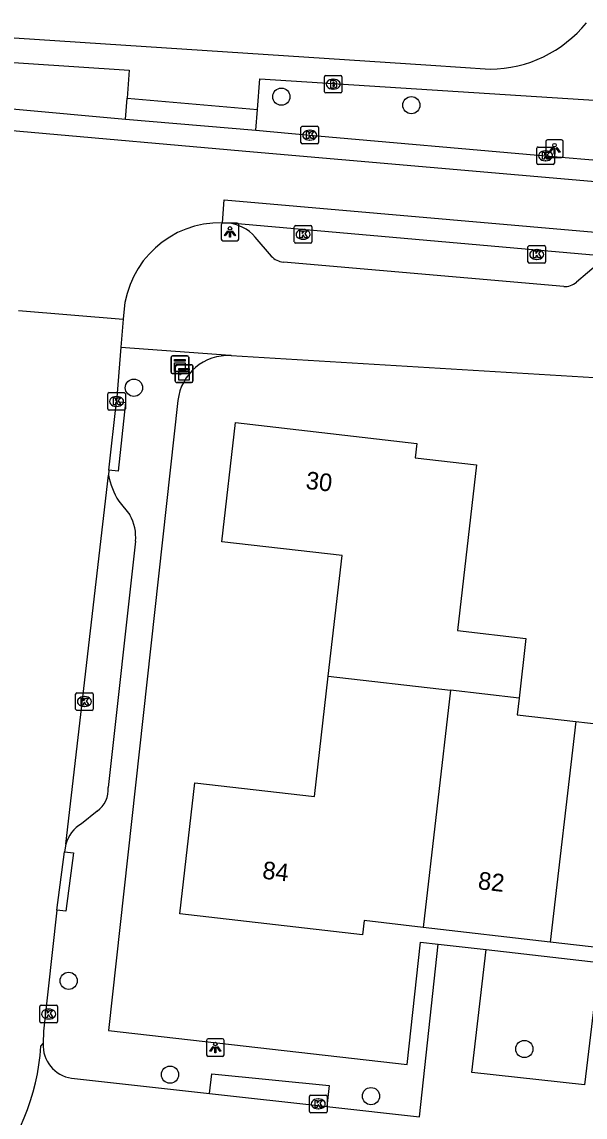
# Model space of a CAD drawing. Extents: x 162398 to 163643, y 386453 to 387397.
# Drawn here: x 162851.5 to 162883.6, y 386535 to 386597.2 of the extents above; entities that cross this region are included whole.
import ezdxf

# ---------------------------------------------------------------- set-up
doc = ezdxf.new("R2010")
doc.units = 0
for name, color, linetype in [('IMGEO_Boom', 7, 'Continuous'), ('IMGEO_Brandkraan', 7, 'Continuous'), ('IMGEO_Groenvoorziening', 7, 'Continuous'), ('IMGEO_Kast', 7, 'Continuous'), ('IMGEO_Kolk', 7, 'Continuous'), ('IMGEO_Lichtpunt', 7, 'Continuous'), ('IMGEO_Pand', 7, 'Continuous'), ('IMGEO_Pand_nummerreeks', 7, 'Continuous'), ('IMGEO_Rijbaan_lokaal_gesloten', 7, 'Continuous'), ('IMGEO_Rijbaan_lokaal_open', 7, 'Continuous'), ('IMGEO_Voetpad_open', 7, 'Continuous')]:
    doc.layers.add(name, color=color, linetype=linetype)

msp = doc.modelspace()

# ---------------------------------------------------------------- linework, layer by layer
at = {"layer": 'IMGEO_Boom'}
for centre in [(162866.304, 386592.953), (162873.696, 386592.474), (162857.92, 386576.424), (162854.21, 386542.74), (162880.121, 386538.869), (162859.975, 386537.413), (162871.4, 386536.193)]:
    msp.add_circle(centre, 0.489, dxfattribs=at)
at = {"layer": 'IMGEO_Brandkraan'}
for p, q in [((162868.75, 386593.239), (162868.75, 386594.091)), ((162868.825, 386594.165), (162869.677, 386594.165)), ((162869.238, 386593.945), (162869.263, 386593.945)), ((162869.751, 386594.091), (162869.751, 386593.239)), ((162869.261, 386593.385), (162869.236, 386593.385)), ((162869.677, 386593.165), (162868.825, 386593.165))]:
    msp.add_line(p, q, dxfattribs=at)
for points in [[(162868.75, 386593.239), (162868.75, 386594.091)], [(162868.825, 386594.165), (162869.677, 386594.165)], [(162869.751, 386594.091), (162869.751, 386593.239)], [(162869.098, 386593.865), (162869.098, 386593.465), (162869.311, 386593.465)], [(162869.329, 386593.865), (162869.098, 386593.865)], [(162869.277, 386593.784), (162869.223, 386593.784), (162869.223, 386593.708)], [(162869.223, 386593.708), (162869.276, 386593.708)], [(162869.285, 386593.632), (162869.223, 386593.632), (162869.223, 386593.551)], [(162869.223, 386593.551), (162869.285, 386593.551)], [(162869.677, 386593.165), (162868.825, 386593.165)]]:
    msp.add_lwpolyline(points, dxfattribs=at)
for centre, radius, start, end in [((162868.827, 386594.089), 0.0765, 91.55205, 178.44795), ((162868.827, 386594.089), 0.0765, 91.55205, 178.44795), ((162869.675, 386594.089), 0.0765, 1.55205, 88.44795), ((162869.675, 386594.089), 0.0765, 1.55205, 88.44795), ((162869.278, 386593.746), 0.0379, 267.82845, 90.93552), ((162869.286, 386593.591), 0.0404, 269.87594, 90.50774), ((162869.317, 386593.716), 0.251, 268.66757, 293.53466), ((162869.333, 386593.72), 0.145, 59.4692, 91.53667), ((162869.358, 386593.767), 0.0922, 285.51372, 58.15012), ((162869.363, 386593.575), 0.105, 301.31148, 78.98903), ((162868.827, 386593.241), 0.0765, 181.55205, 268.44795), ((162868.827, 386593.241), 0.0765, 181.55205, 268.44795), ((162869.675, 386593.241), 0.0765, 271.55205, 358.44795), ((162869.675, 386593.241), 0.0765, 271.55205, 358.44795)]:
    msp.add_arc(centre, radius, start, end, dxfattribs=at)
for centre, major_axis, ratio, start_param, end_param in [((162869.237, 386593.665), (-0.387, 0.002), 0.722429, 4.712389, 7.853982), ((162869.262, 386593.665), (-0.39, 0.002), 0.717154, 1.570796, 4.712389)]:
    msp.add_ellipse(centre, major_axis=major_axis, ratio=ratio, start_param=start_param, end_param=end_param, dxfattribs=at)
at = {"layer": 'IMGEO_Groenvoorziening'}
msp.add_lwpolyline([(162877.944, 386544.524), (162884.37, 386543.773)], dxfattribs=at)
at = {"layer": 'IMGEO_Kast'}
for p, q in [((162860.039, 386577.304), (162860.039, 386578.145)), ((162860.039, 386578.145), (162860.039, 386577.304)), ((162860.114, 386578.229), (162860.955, 386578.229)), ((162860.955, 386578.229), (162860.114, 386578.229)), ((162861.039, 386578.154), (162861.039, 386577.313)), ((162861.039, 386577.313), (162861.039, 386578.154)), ((162860.964, 386577.229), (162860.123, 386577.229)), ((162860.123, 386577.229), (162860.964, 386577.229)), ((162860.27, 386576.799), (162860.27, 386577.64)), ((162860.27, 386577.64), (162860.27, 386576.799)), ((162860.345, 386577.724), (162861.186, 386577.724)), ((162861.186, 386577.724), (162860.345, 386577.724)), ((162861.27, 386577.649), (162861.27, 386576.808)), ((162861.27, 386576.808), (162861.27, 386577.649)), ((162861.195, 386576.724), (162860.354, 386576.724)), ((162860.354, 386576.724), (162861.195, 386576.724))]:
    msp.add_line(p, q, dxfattribs=at)
for points in [[(162860.234, 386578.019), (162860.834, 386578.019), (162860.834, 386577.934), (162860.234, 386577.934), (162860.234, 386578.019)], [(162860.234, 386577.844), (162860.834, 386577.844), (162860.834, 386577.355), (162860.234, 386577.355), (162860.234, 386577.844)], [(162860.465, 386577.514), (162861.065, 386577.514), (162861.065, 386577.429), (162860.465, 386577.429), (162860.465, 386577.514)], [(162860.465, 386577.339), (162861.065, 386577.339), (162861.065, 386576.85), (162860.465, 386576.85), (162860.465, 386577.339)]]:
    msp.add_lwpolyline(points, dxfattribs=at)
for centre in [(162860.318, 386577.693), (162860.549, 386577.188)]:
    msp.add_circle(centre, 0.0377, dxfattribs=at)
for centre, start, end in [((162860.117, 386578.151), 92.4484, 184.28452), ((162860.117, 386578.151), 92.4484, 184.28452), ((162860.961, 386578.151), 2.4484, 94.28452), ((162860.961, 386578.151), 2.4484, 94.28452), ((162860.117, 386577.307), 182.4484, 274.28452), ((162860.117, 386577.307), 182.4484, 274.28452), ((162860.348, 386577.646), 92.4484, 184.28452), ((162860.348, 386577.646), 92.4484, 184.28452), ((162860.961, 386577.307), 272.4484, 4.28452), ((162860.961, 386577.307), 272.4484, 4.28452), ((162861.192, 386577.646), 2.4484, 94.28452), ((162861.192, 386577.646), 2.4484, 94.28452), ((162860.348, 386576.802), 182.4484, 274.28452), ((162860.348, 386576.802), 182.4484, 274.28452), ((162861.192, 386576.802), 272.4484, 4.28452), ((162861.192, 386576.802), 272.4484, 4.28452)]:
    msp.add_arc(centre, 0.0779, start, end, dxfattribs=at)
at = {"layer": 'IMGEO_Kolk'}
for p, q in [((162867.42, 386590.346), (162867.42, 386591.198)), ((162867.495, 386591.272), (162868.347, 386591.272)), ((162867.908, 386591.052), (162867.933, 386591.052)), ((162868.421, 386591.198), (162868.421, 386590.346)), ((162868.347, 386590.272), (162867.495, 386590.272)), ((162867.931, 386590.492), (162867.906, 386590.492)), ((162880.824, 386589.171), (162880.824, 386590.023)), ((162880.899, 386590.097), (162881.751, 386590.097)), ((162881.312, 386589.877), (162881.337, 386589.877)), ((162881.825, 386590.023), (162881.825, 386589.171)), ((162881.751, 386589.097), (162880.899, 386589.097)), ((162881.335, 386589.317), (162881.31, 386589.317)), ((162867.041, 386584.712), (162867.041, 386585.564)), ((162867.116, 386585.638), (162867.968, 386585.638)), ((162867.529, 386585.418), (162867.554, 386585.418)), ((162868.042, 386585.564), (162868.042, 386584.712)), ((162867.968, 386584.638), (162867.116, 386584.638)), ((162867.552, 386584.858), (162867.527, 386584.858)), ((162880.327, 386583.568), (162880.327, 386584.42)), ((162880.402, 386584.494), (162881.254, 386584.494)), ((162880.815, 386584.274), (162880.84, 386584.274)), ((162881.328, 386584.42), (162881.328, 386583.568)), ((162881.254, 386583.494), (162880.402, 386583.494)), ((162880.838, 386583.714), (162880.813, 386583.714)), ((162856.434, 386575.219), (162856.434, 386576.071)), ((162856.509, 386576.145), (162857.361, 386576.145)), ((162856.922, 386575.925), (162856.947, 386575.925)), ((162857.435, 386576.071), (162857.435, 386575.219)), ((162856.945, 386575.365), (162856.92, 386575.365)), ((162857.361, 386575.145), (162856.509, 386575.145)), ((162854.605, 386558.175), (162854.605, 386559.027)), ((162854.68, 386559.101), (162855.532, 386559.101)), ((162855.093, 386558.881), (162855.118, 386558.881)), ((162855.606, 386559.027), (162855.606, 386558.175)), ((162855.532, 386558.101), (162854.68, 386558.101)), ((162855.116, 386558.321), (162855.091, 386558.321)), ((162852.57, 386540.426), (162852.57, 386541.278)), ((162852.645, 386541.352), (162853.497, 386541.352)), ((162853.058, 386541.132), (162853.083, 386541.132)), ((162853.571, 386541.278), (162853.571, 386540.426)), ((162853.081, 386540.572), (162853.056, 386540.572)), ((162853.497, 386540.352), (162852.645, 386540.352)), ((162867.902, 386535.325), (162867.902, 386536.177)), ((162867.977, 386536.251), (162868.829, 386536.251)), ((162868.903, 386536.177), (162868.903, 386535.325)), ((162868.413, 386535.471), (162868.388, 386535.471)), ((162868.39, 386536.031), (162868.415, 386536.031)), ((162868.829, 386535.251), (162867.977, 386535.251))]:
    msp.add_line(p, q, dxfattribs=at)
for points in [[(162867.42, 386590.346), (162867.42, 386591.198)], [(162867.495, 386591.272), (162868.347, 386591.272)], [(162867.741, 386590.972), (162867.864, 386590.972), (162867.864, 386590.821), (162867.994, 386590.972), (162868.158, 386590.972), (162868.012, 386590.821), (162868.165, 386590.572), (162868.013, 386590.572), (162867.928, 386590.736), (162867.864, 386590.669), (162867.864, 386590.572), (162867.741, 386590.572), (162867.741, 386590.972)], [(162868.421, 386591.198), (162868.421, 386590.346)], [(162868.347, 386590.272), (162867.495, 386590.272)], [(162880.824, 386589.171), (162880.824, 386590.023)], [(162880.899, 386590.097), (162881.751, 386590.097)], [(162881.145, 386589.797), (162881.268, 386589.797), (162881.268, 386589.646), (162881.398, 386589.797), (162881.562, 386589.797), (162881.416, 386589.646), (162881.569, 386589.397), (162881.417, 386589.397), (162881.332, 386589.561), (162881.268, 386589.494), (162881.268, 386589.397), (162881.145, 386589.397), (162881.145, 386589.797)], [(162881.825, 386590.023), (162881.825, 386589.171)], [(162881.751, 386589.097), (162880.899, 386589.097)], [(162867.041, 386584.712), (162867.041, 386585.564)], [(162867.116, 386585.638), (162867.968, 386585.638)], [(162867.362, 386585.338), (162867.485, 386585.338), (162867.485, 386585.187), (162867.615, 386585.338), (162867.779, 386585.338), (162867.633, 386585.187), (162867.786, 386584.938), (162867.634, 386584.938), (162867.549, 386585.102), (162867.485, 386585.035), (162867.485, 386584.938), (162867.362, 386584.938), (162867.362, 386585.338)], [(162868.042, 386585.564), (162868.042, 386584.712)], [(162867.968, 386584.638), (162867.116, 386584.638)], [(162880.327, 386583.568), (162880.327, 386584.42)], [(162880.402, 386584.494), (162881.254, 386584.494)], [(162880.648, 386584.194), (162880.771, 386584.194), (162880.771, 386584.043), (162880.901, 386584.194), (162881.065, 386584.194), (162880.919, 386584.043), (162881.072, 386583.794), (162880.92, 386583.794), (162880.835, 386583.958), (162880.771, 386583.891), (162880.771, 386583.794), (162880.648, 386583.794), (162880.648, 386584.194)], [(162881.328, 386584.42), (162881.328, 386583.568)], [(162881.254, 386583.494), (162880.402, 386583.494)], [(162856.434, 386575.219), (162856.434, 386576.071)], [(162856.509, 386576.145), (162857.361, 386576.145)], [(162857.435, 386576.071), (162857.435, 386575.219)], [(162856.755, 386575.845), (162856.878, 386575.845), (162856.878, 386575.694), (162857.008, 386575.845), (162857.172, 386575.845), (162857.026, 386575.694), (162857.179, 386575.445), (162857.027, 386575.445), (162856.942, 386575.609), (162856.878, 386575.542), (162856.878, 386575.445), (162856.755, 386575.445), (162856.755, 386575.845)], [(162857.361, 386575.145), (162856.509, 386575.145)], [(162854.605, 386558.175), (162854.605, 386559.027)], [(162854.68, 386559.101), (162855.532, 386559.101)], [(162854.926, 386558.801), (162855.049, 386558.801), (162855.049, 386558.65), (162855.179, 386558.801), (162855.343, 386558.801), (162855.197, 386558.65), (162855.35, 386558.401), (162855.198, 386558.401), (162855.113, 386558.565), (162855.049, 386558.498), (162855.049, 386558.401), (162854.926, 386558.401), (162854.926, 386558.801)], [(162855.606, 386559.027), (162855.606, 386558.175)], [(162855.532, 386558.101), (162854.68, 386558.101)], [(162852.57, 386540.426), (162852.57, 386541.278)], [(162852.645, 386541.352), (162853.497, 386541.352)], [(162853.571, 386541.278), (162853.571, 386540.426)], [(162852.891, 386541.052), (162853.014, 386541.052), (162853.014, 386540.901), (162853.144, 386541.052), (162853.308, 386541.052), (162853.162, 386540.901), (162853.315, 386540.652), (162853.163, 386540.652), (162853.078, 386540.816), (162853.014, 386540.749), (162853.014, 386540.652), (162852.891, 386540.652), (162852.891, 386541.052)], [(162853.497, 386540.352), (162852.645, 386540.352)], [(162867.902, 386535.325), (162867.902, 386536.177)], [(162867.977, 386536.251), (162868.829, 386536.251)], [(162868.903, 386536.177), (162868.903, 386535.325)], [(162868.223, 386535.951), (162868.346, 386535.951), (162868.346, 386535.8), (162868.476, 386535.951), (162868.64, 386535.951), (162868.494, 386535.8), (162868.647, 386535.551), (162868.495, 386535.551), (162868.41, 386535.715), (162868.346, 386535.648), (162868.346, 386535.551), (162868.223, 386535.551), (162868.223, 386535.951)], [(162868.829, 386535.251), (162867.977, 386535.251)]]:
    msp.add_lwpolyline(points, dxfattribs=at)
for centre, start, end in [((162867.497, 386591.196), 91.55205, 178.44795), ((162867.497, 386591.196), 91.55205, 178.44795), ((162868.345, 386591.196), 1.55205, 88.44795), ((162868.345, 386591.196), 1.55205, 88.44795), ((162867.497, 386590.348), 181.55205, 268.44795), ((162867.497, 386590.348), 181.55205, 268.44795), ((162868.345, 386590.348), 271.55205, 358.44795), ((162868.345, 386590.348), 271.55205, 358.44795), ((162880.901, 386590.021), 91.55205, 178.44795), ((162880.901, 386590.021), 91.55205, 178.44795), ((162881.749, 386590.021), 1.55205, 88.44795), ((162881.749, 386590.021), 1.55205, 88.44795), ((162880.901, 386589.173), 181.55205, 268.44795), ((162880.901, 386589.173), 181.55205, 268.44795), ((162881.749, 386589.173), 271.55205, 358.44795), ((162881.749, 386589.173), 271.55205, 358.44795), ((162867.118, 386585.562), 91.55205, 178.44795), ((162867.118, 386585.562), 91.55205, 178.44795), ((162867.966, 386585.562), 1.55205, 88.44795), ((162867.966, 386585.562), 1.55205, 88.44795), ((162867.118, 386584.714), 181.55205, 268.44795), ((162867.118, 386584.714), 181.55205, 268.44795), ((162867.966, 386584.714), 271.55205, 358.44795), ((162867.966, 386584.714), 271.55205, 358.44795), ((162880.404, 386584.418), 91.55205, 178.44795), ((162880.404, 386584.418), 91.55205, 178.44795), ((162881.252, 386584.418), 1.55205, 88.44795), ((162881.252, 386584.418), 1.55205, 88.44795), ((162880.404, 386583.57), 181.55205, 268.44795), ((162880.404, 386583.57), 181.55205, 268.44795), ((162881.252, 386583.57), 271.55205, 358.44795), ((162881.252, 386583.57), 271.55205, 358.44795), ((162856.511, 386576.069), 91.55205, 178.44795), ((162856.511, 386576.069), 91.55205, 178.44795), ((162857.359, 386576.069), 1.55205, 88.44795), ((162857.359, 386576.069), 1.55205, 88.44795), ((162856.511, 386575.221), 181.55205, 268.44795), ((162856.511, 386575.221), 181.55205, 268.44795), ((162857.359, 386575.221), 271.55205, 358.44795), ((162857.359, 386575.221), 271.55205, 358.44795), ((162854.682, 386559.025), 91.55205, 178.44795), ((162854.682, 386559.025), 91.55205, 178.44795), ((162855.53, 386559.025), 1.55205, 88.44795), ((162855.53, 386559.025), 1.55205, 88.44795), ((162854.682, 386558.177), 181.55205, 268.44795), ((162854.682, 386558.177), 181.55205, 268.44795), ((162855.53, 386558.177), 271.55205, 358.44795), ((162855.53, 386558.177), 271.55205, 358.44795), ((162852.647, 386541.276), 91.55205, 178.44795), ((162852.647, 386541.276), 91.55205, 178.44795), ((162853.495, 386541.276), 1.55205, 88.44795), ((162853.495, 386541.276), 1.55205, 88.44795), ((162852.647, 386540.428), 181.55205, 268.44795), ((162852.647, 386540.428), 181.55205, 268.44795), ((162853.495, 386540.428), 271.55205, 358.44795), ((162853.495, 386540.428), 271.55205, 358.44795), ((162867.979, 386536.175), 91.55205, 178.44795), ((162867.979, 386536.175), 91.55205, 178.44795), ((162868.827, 386536.175), 1.55205, 88.44795), ((162868.827, 386536.175), 1.55205, 88.44795), ((162867.979, 386535.327), 181.55205, 268.44795), ((162867.979, 386535.327), 181.55205, 268.44795), ((162868.827, 386535.327), 271.55205, 358.44795), ((162868.827, 386535.327), 271.55205, 358.44795)]:
    msp.add_arc(centre, 0.0765, start, end, dxfattribs=at)
for centre, major_axis, ratio, start_param, end_param in [((162867.907, 386590.772), (-0.387, 0.002), 0.722429, 4.712389, 7.853982), ((162867.932, 386590.772), (-0.39, 0.002), 0.717154, 1.570796, 4.712389), ((162881.311, 386589.597), (-0.387, 0.002), 0.722429, 4.712389, 7.853982), ((162881.336, 386589.597), (-0.39, 0.002), 0.717154, 1.570796, 4.712389), ((162867.528, 386585.138), (-0.387, 0.002), 0.722429, 4.712389, 7.853982), ((162867.553, 386585.138), (-0.39, 0.002), 0.717154, 1.570796, 4.712389), ((162880.814, 386583.994), (-0.387, 0.002), 0.722429, 4.712389, 7.853982), ((162880.839, 386583.994), (-0.39, 0.002), 0.717154, 1.570796, 4.712389), ((162856.921, 386575.645), (-0.387, 0.002), 0.722429, 4.712389, 7.853982), ((162856.946, 386575.645), (-0.39, 0.002), 0.717154, 1.570796, 4.712389), ((162855.092, 386558.601), (-0.387, 0.002), 0.722429, 4.712389, 7.853982), ((162855.117, 386558.601), (-0.39, 0.002), 0.717154, 1.570796, 4.712389), ((162853.057, 386540.852), (-0.387, 0.002), 0.722429, 4.712389, 7.853982), ((162853.082, 386540.852), (-0.39, 0.002), 0.717154, 1.570796, 4.712389), ((162868.389, 386535.751), (-0.387, 0.002), 0.722429, 4.712389, 7.853982), ((162868.414, 386535.751), (-0.39, 0.002), 0.717154, 1.570796, 4.712389)]:
    msp.add_ellipse(centre, major_axis=major_axis, ratio=ratio, start_param=start_param, end_param=end_param, dxfattribs=at)
at = {"layer": 'IMGEO_Lichtpunt'}
for p, q in [((162881.339, 386590.404), (162881.339, 386589.597)), ((162881.339, 386590.404), (162881.339, 386589.597)), ((162882.241, 386590.499), (162881.433, 386590.499)), ((162882.241, 386590.499), (162881.433, 386590.499)), ((162882.335, 386589.597), (162882.335, 386590.404)), ((162882.335, 386589.597), (162882.335, 386590.404)), ((162881.433, 386589.503), (162882.241, 386589.503)), ((162881.433, 386589.503), (162882.241, 386589.503)), ((162862.887, 386585.677), (162862.887, 386584.87)), ((162862.887, 386585.677), (162862.887, 386584.87)), ((162863.789, 386585.772), (162862.981, 386585.772)), ((162863.789, 386585.772), (162862.981, 386585.772)), ((162863.883, 386584.87), (162863.883, 386585.677)), ((162863.883, 386584.87), (162863.883, 386585.677)), ((162862.981, 386584.776), (162863.789, 386584.776)), ((162862.981, 386584.776), (162863.789, 386584.776)), ((162862.053, 386539.353), (162862.053, 386538.546)), ((162862.053, 386539.353), (162862.053, 386538.546)), ((162862.955, 386539.448), (162862.147, 386539.448)), ((162862.955, 386539.448), (162862.147, 386539.448)), ((162863.049, 386538.546), (162863.049, 386539.353)), ((162863.049, 386538.546), (162863.049, 386539.353)), ((162862.147, 386538.452), (162862.955, 386538.452)), ((162862.147, 386538.452), (162862.955, 386538.452))]:
    msp.add_line(p, q, dxfattribs=at)
for points in [[(162881.713, 386590.068), (162881.752, 386590.04), (162881.564, 386589.778), (162881.526, 386589.805), (162881.713, 386590.068)], [(162881.815, 386590.02), (162881.862, 386590.02), (162881.862, 386589.698), (162881.815, 386589.698), (162881.815, 386590.02)], [(162881.925, 386590.04), (162881.963, 386590.067), (162882.15, 386589.805), (162882.111, 386589.777), (162881.925, 386590.04)], [(162863.261, 386585.341), (162863.3, 386585.313), (162863.112, 386585.051), (162863.074, 386585.078), (162863.261, 386585.341)], [(162863.363, 386585.293), (162863.41, 386585.293), (162863.41, 386584.971), (162863.363, 386584.971), (162863.363, 386585.293)], [(162863.473, 386585.313), (162863.511, 386585.34), (162863.698, 386585.078), (162863.659, 386585.05), (162863.473, 386585.313)], [(162862.427, 386539.017), (162862.466, 386538.989), (162862.278, 386538.727), (162862.24, 386538.754), (162862.427, 386539.017)], [(162862.529, 386538.969), (162862.576, 386538.969), (162862.576, 386538.647), (162862.529, 386538.647), (162862.529, 386538.969)], [(162862.639, 386538.989), (162862.677, 386539.016), (162862.864, 386538.754), (162862.825, 386538.726), (162862.639, 386538.989)]]:
    msp.add_lwpolyline(points, dxfattribs=at)
for centre in [(162881.838, 386590.202), (162863.386, 386585.475), (162862.552, 386539.151)]:
    msp.add_circle(centre, 0.0994, dxfattribs=at)
for centre, start, end in [((162881.433, 386590.404), 90, 180), ((162881.433, 386590.404), 90, 180), ((162882.241, 386590.404), 0, 90), ((162882.241, 386590.404), 0, 90), ((162881.433, 386589.597), 180, 270), ((162881.433, 386589.597), 180, 270), ((162882.241, 386589.597), 270, 0), ((162882.241, 386589.597), 270, 360), ((162862.981, 386585.677), 90, 180), ((162862.981, 386585.677), 90, 180), ((162863.789, 386585.677), 0, 90), ((162863.789, 386585.677), 0, 90), ((162862.981, 386584.87), 180, 270), ((162862.981, 386584.87), 180, 270), ((162863.789, 386584.87), 270, 0), ((162863.789, 386584.87), 270, 360), ((162862.147, 386539.353), 90, 180), ((162862.147, 386539.353), 90, 180), ((162862.955, 386539.353), 0, 90), ((162862.955, 386539.353), 0, 90), ((162862.147, 386538.546), 180, 270), ((162862.147, 386538.546), 180, 270), ((162862.955, 386538.546), 270, 0), ((162862.955, 386538.546), 270, 360)]:
    msp.add_arc(centre, 0.0946, start, end, dxfattribs=at)
at = {"layer": 'IMGEO_Pand'}
for points in [[(162868.97, 386560.045), (162869.757, 386566.887), (162862.916, 386567.674), (162863.695, 386574.443), (162874.002, 386573.257), (162873.909, 386572.448), (162877.397, 386572.046), (162876.314, 386562.636), (162880.207, 386562.188), (162879.817, 386558.799)], [(162883.043, 386557.469), (162886.369, 386557.087), (162886.849, 386561.263), (162890.498, 386560.843)], [(162874.374, 386545.771), (162871.013, 386546.158), (162870.92, 386545.352), (162860.523, 386546.548), (162861.379, 386553.987), (162868.183, 386553.204), (162868.97, 386560.045)], [(162868.97, 386560.045), (162875.924, 386559.246)], [(162875.924, 386559.246), (162874.374, 386545.771)], [(162879.817, 386558.799), (162875.924, 386559.246)], [(162879.817, 386558.799), (162879.708, 386557.853), (162883.043, 386557.469)], [(162883.043, 386557.469), (162881.592, 386544.94)], [(162881.592, 386544.94), (162874.374, 386545.771)], [(162888.42, 386544.155), (162881.592, 386544.94)]]:
    msp.add_lwpolyline(points, dxfattribs=at)
at = {"layer": 'IMGEO_Rijbaan_lokaal_gesloten'}
for points in [[(162884.813, 386588.054), (162864.715, 386589.801), (162851.441, 386590.986), (162846.8, 386591.41), (162836.628, 386592.258), (162828.377, 386592.8), (162815.732, 386593.621), (162793.309, 386595.117), (162793.383, 386596.353)], [(162842.82, 386593.006), (162844.539, 386592.844), (162857.433, 386591.68)], [(162857.433, 386591.68), (162864.854, 386591.05)], [(162864.854, 386591.05), (162867.921, 386590.772), (162881.325, 386589.597), (162884.913, 386589.288)], [(162862.955, 386585.795), (162863.046, 386587.104), (162884.585, 386585.214)], [(162863.262, 386585.78), (162862.955, 386585.795)], [(162884.473, 386583.919), (162863.386, 386585.773), (162863.262, 386585.78)]]:
    msp.add_lwpolyline(points, dxfattribs=at)
at = {"layer": 'IMGEO_Rijbaan_lokaal_open'}
for points in [[(162851.366, 386580.816), (162857.311, 386580.324)], [(162857.311, 386580.324), (162857.183, 386578.729)], [(162857.343, 386580.725), (162857.311, 386580.324)], [(162857.183, 386578.729), (162856.935, 386575.645)], [(162856.501, 386571.743), (162856.935, 386575.645)], [(162856.501, 386571.743), (162856.469, 386571.462)], [(162854.049, 386550.493), (162856.469, 386571.462)], [(162854.049, 386550.493), (162853.97, 386550.062)], [(162853.528, 386546.753), (162853.97, 386550.062)], [(162853.528, 386546.753), (162852.781, 386539.88), (162852.755, 386539.186)], [(162868.889, 386535.6), (162874.153, 386535.017), (162875.214, 386544.826)], [(162875.214, 386544.826), (162877.944, 386544.524)], [(162884.37, 386543.773), (162883.549, 386536.834), (162877.141, 386537.537), (162877.944, 386544.524)], [(162852.625, 386539.029), (162852.755, 386539.186)], [(162854.374, 386537.21), (162862.212, 386536.341)], [(162862.212, 386536.341), (162868.889, 386535.6)]]:
    msp.add_lwpolyline(points, dxfattribs=at)
for centre, radius, start, end in [((162862.836, 386580.286), 5.51, 88.75879, 175.43187), ((162840.137, 386539.774), 12.511, 318.09731, 356.58386), ((162854.649, 386539.086), 1.896, 176.98556, 261.67216)]:
    msp.add_arc(centre, radius, start, end, dxfattribs=at)
at = {"layer": 'IMGEO_Voetpad_open'}
for points in [[(162793.321, 386600.105), (162796.177, 386599.905), (162874.812, 386594.75), (162878.183, 386594.518)], [(162842.934, 386594.204), (162843.035, 386595.429), (162857.658, 386594.461), (162857.528, 386592.874)], [(162864.943, 386592.226), (162865.081, 386593.973), (162886.151, 386592.618)], [(162857.433, 386591.68), (162857.528, 386592.874)], [(162857.528, 386592.874), (162864.943, 386592.226)], [(162864.854, 386591.05), (162864.943, 386592.226)], [(162865.734, 386583.9), (162864.81, 386584.982)], [(162882.368, 386582.168), (162866.417, 386583.55)], [(162884.333, 386583.482), (162883.083, 386582.418)], [(162857.183, 386578.729), (162863.389, 386578.266), (162863.449, 386578.248)], [(162863.449, 386578.248), (162884.706, 386576.972)], [(162860.424, 386575.697), (162856.478, 386539.928), (162873.462, 386537.989), (162874.214, 386544.936), (162875.214, 386544.826)], [(162856.935, 386575.645), (162857.437, 386575.586), (162857.016, 386571.683), (162856.501, 386571.743)], [(162857.06, 386569.991), (162857.69, 386569.198)], [(162858.009, 386567.702), (162856.457, 386553.72)], [(162855.835, 386552.381), (162854.94, 386551.66)], [(162853.97, 386550.062), (162854.487, 386550.001), (162854.058, 386546.687), (162853.528, 386546.753)], [(162862.212, 386536.341), (162862.346, 386537.463), (162869.028, 386536.79), (162868.889, 386535.6)]]:
    msp.add_lwpolyline(points, dxfattribs=at)
for centre, radius, start, end in [((162878.11, 386601.669), 7.152, 270.58525, 320.73562), ((162863.061, 386583.49), 2.299, 40.47037, 84.98707), ((162866.571, 386584.693), 1.153, 223.4301, 262.3046), ((162882.395, 386583.238), 1.071, 268.55395, 309.99044), ((162863.278, 386575.382), 2.871, 86.57993, 173.70233), ((162860.563, 386572.252), 4.169, 190.92878, 212.84853), ((162855.547, 386567.959), 2.476, 354.04113, 30.03327), ((162854.969, 386553.597), 1.493, 305.44919, 4.71864), ((162855.885, 386550.015), 1.897, 119.87133, 165.40548)]:
    msp.add_arc(centre, radius, start, end, dxfattribs=at)

# ---------------------------------------------------------------- texts
at = {"layer": 'IMGEO_Pand_nummerreeks'}
for s, rotation, p in [('30', 353.43599, (162867.656, 386570.686)), ('84', 353.43793, (162865.189, 386548.548)), ('82', 353.43464, (162877.448, 386547.955))]:
    msp.add_text(s, height=1, rotation=rotation, dxfattribs=at).set_placement(p)

doc.saveas('drawing.dxf')
